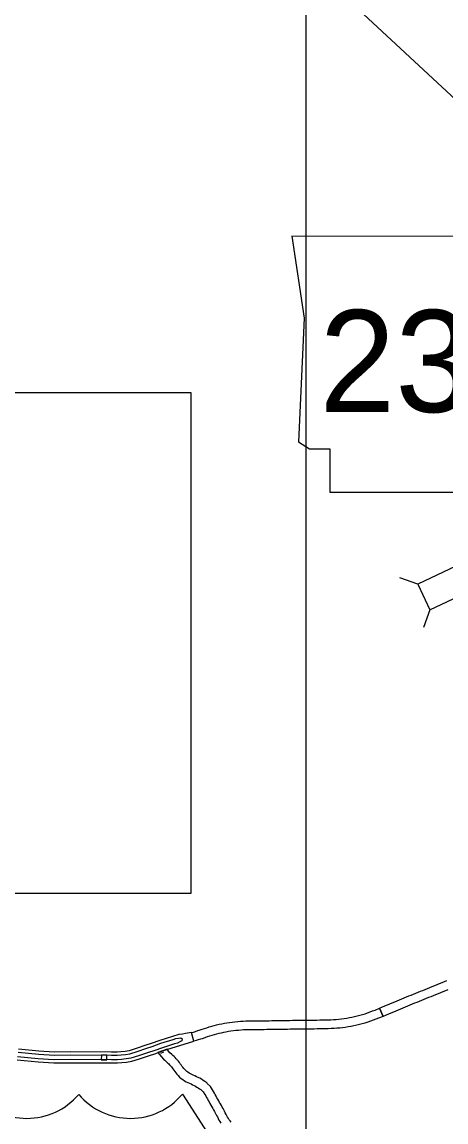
# Model space of a CAD drawing. Extents: x 77230 to 630905, y 790554 to 1662844.
# Drawn here: x 359694 to 371539, y 1497450 to 1528199 of the extents above; entities that cross this region are included whole.
import ezdxf

# ---------------------------------------------------------------- set-up
doc = ezdxf.new("R2010")
doc.units = 0
for name, color, linetype in [('Level 15', 7, 'Continuous'), ('Level 19', 7, 'Continuous'), ('Level 24', 7, 'Continuous'), ('Level 25', 7, 'Continuous'), ('Level 28', 7, 'Continuous'), ('Level 41', 7, 'Continuous')]:
    doc.layers.add(name, color=color, linetype=linetype)

msp = doc.modelspace()

# ---------------------------------------------------------------- linework, layer by layer
at = {"layer": 'Level 15'}
msp.add_line((363649, 1499402), (363567, 1499368), dxfattribs=at)
for points in [[(369782, 1500401), (369686, 1500632), (369766, 1500666), (369835, 1500696), (369904, 1500725), (369972, 1500754), (370040, 1500782), (370107, 1500810), (370174, 1500837), (370240, 1500864), (370306, 1500892), (370371, 1500918), (370437, 1500945), (370502, 1500972), (370568, 1500999), (370633, 1501026), (370698, 1501052), (370763, 1501077), (370827, 1501103), (370891, 1501130), (370956, 1501157), (371023, 1501184), (371090, 1501211), (371157, 1501238), (371224, 1501265), (371292, 1501292), (371360, 1501319), (371428, 1501347), (371497, 1501375), (371567, 1501403)], [(371592, 1501143), (371522, 1501115), (371453, 1501087), (371384, 1501060), (371316, 1501033), (371250, 1501006), (371183, 1500980), (371117, 1500953), (371052, 1500926), (370987, 1500899), (370922, 1500872), (370856, 1500845), (370791, 1500819), (370726, 1500794), (370662, 1500768), (370597, 1500741), (370532, 1500714), (370466, 1500687), (370401, 1500660), (370335, 1500633), (370269, 1500606), (370203, 1500579), (370136, 1500551), (370069, 1500523), (370001, 1500495), (369933, 1500466), (369865, 1500436), (369782, 1500401), (369793, 1500406)], [(368839, 1500367), (368913, 1500382), (368987, 1500398), (369060, 1500416), (369133, 1500435), (369206, 1500456), (369278, 1500478), (369350, 1500502), (369420, 1500527), (369490, 1500553), (369560, 1500580), (369686, 1500632), (369782, 1500401)], [(364496, 1499706), (364429, 1499947), (364481, 1499964), (364541, 1499983), (364605, 1500004), (364648, 1500017), (364728, 1500043), (364792, 1500064), (364858, 1500086), (364925, 1500106), (364993, 1500127), (365062, 1500146), (365132, 1500163), (365203, 1500180), (365275, 1500196), (365348, 1500210), (365421, 1500222), (365495, 1500234), (365570, 1500244), (365644, 1500253), (365720, 1500260), (365796, 1500267), (365871, 1500271), (365947, 1500275), (366022, 1500277), (366096, 1500279), (366171, 1500280), (366244, 1500280), (366316, 1500280), (366388, 1500280), (366459, 1500280), (366530, 1500281), (366600, 1500282), (366670, 1500284), (366742, 1500285), (366815, 1500287), (366888, 1500288), (366961, 1500288), (367034, 1500289), (367107, 1500290), (367180, 1500291), (367253, 1500292), (367349, 1500293), (367400, 1500294), (367475, 1500295), (367550, 1500295), (367625, 1500296), (367701, 1500297), (367777, 1500298), (367855, 1500299), (367932, 1500301), (368010, 1500302), (368088, 1500303), (368166, 1500305), (368243, 1500306), (368319, 1500309), (368395, 1500313), (368470, 1500318), (368545, 1500326), (368619, 1500333), (368693, 1500343), (368767, 1500354), (368842, 1500367)], [(369782, 1500401), (369652, 1500348), (369580, 1500320), (369506, 1500292), (369430, 1500265), (369353, 1500240), (369276, 1500217), (369199, 1500194), (369122, 1500174), (369044, 1500155), (368966, 1500137), (368888, 1500122)], [(359561, 1499184), (360143, 1499131), (360586, 1499102), (361049, 1499108), (362199, 1499100), (362362, 1499107), (362482, 1499112), (362612, 1499126), (362759, 1499149), (362977, 1499219), (363252, 1499308), (363401, 1499358), (363644, 1499445), (363983, 1499554), (364496, 1499706), (364429, 1499947)], [(364429, 1499947), (364264, 1499921), (364176, 1499909), (364078, 1499892), (363897, 1499841), (363547, 1499729), (363303, 1499641), (363158, 1499593), (362885, 1499505), (362690, 1499442), (362572, 1499424), (362459, 1499411), (362349, 1499406), (362194, 1499400), (361048, 1499408), (360594, 1499402), (360167, 1499430), (359599, 1499482)], [(368885, 1500121), (368807, 1500107), (368727, 1500095), (368648, 1500085), (368570, 1500077), (368491, 1500069), (368411, 1500063), (368330, 1500059), (368250, 1500056), (368171, 1500055), (368092, 1500053), (368014, 1500052), (367936, 1500051), (367858, 1500049), (367781, 1500048), (367704, 1500047), (367628, 1500046), (367552, 1500045), (367477, 1500045), (367403, 1500044), (367352, 1500043), (367256, 1500042), (367183, 1500041), (367110, 1500040), (367037, 1500039), (366964, 1500038), (366891, 1500038), (366819, 1500037), (366747, 1500036), (366676, 1500034), (366605, 1500032), (366533, 1500031), (366461, 1500030), (366388, 1500030), (366317, 1500030), (366245, 1500030), (366172, 1500030), (366100, 1500029), (366029, 1500027), (365957, 1500025), (365885, 1500022), (365814, 1500017), (365743, 1500011), (365672, 1500004), (365601, 1499996), (365531, 1499986), (365462, 1499976), (365393, 1499964), (365325, 1499951), (365258, 1499936), (365192, 1499921), (365127, 1499904), (365062, 1499886), (364997, 1499867), (364934, 1499847), (364870, 1499827), (364805, 1499805), (364724, 1499779), (364682, 1499765), (364618, 1499745), (364558, 1499726), (364496, 1499706)], [(364041, 1499658), (363958, 1499635), (363617, 1499526), (363373, 1499438), (363225, 1499388), (362951, 1499300), (362739, 1499232), (362601, 1499211), (362475, 1499196), (362358, 1499192), (362198, 1499185), (361049, 1499193), (360588, 1499187), (360150, 1499216), (359572, 1499269)], [(359589, 1499398), (360160, 1499346), (360592, 1499317), (361049, 1499323), (362196, 1499315), (362353, 1499321), (362465, 1499326), (362583, 1499339), (362709, 1499359), (362911, 1499424), (363185, 1499512), (363331, 1499561), (363575, 1499649), (363921, 1499760), (363992, 1499781), (364062, 1499796), (364133, 1499800), (364170, 1499770), (364155, 1499719), (364099, 1499689), (364041, 1499658)], [(362064, 1499316), (361914, 1499317), (361910, 1499187)], [(361910, 1499187), (362060, 1499186), (362064, 1499316)], [(363745, 1499482), (363493, 1499397), (363540, 1499336), (363595, 1499268), (363645, 1499207)], [(363823, 1499384), (363788, 1499426), (363745, 1499482)], [(365535, 1497445), (365506, 1497479), (365483, 1497512), (365461, 1497547), (365437, 1497587), (365416, 1497625), (365395, 1497664), (365374, 1497705), (365352, 1497748), (365330, 1497788), (365311, 1497824), (365289, 1497864), (365263, 1497911), (365240, 1497954), (365214, 1497999), (365189, 1498043), (365165, 1498086), (365141, 1498129), (365117, 1498174), (365092, 1498218), (365068, 1498260), (365042, 1498305), (365013, 1498353), (364957, 1498440), (364871, 1498523), (364854, 1498540), (364805, 1498580), (364757, 1498614), (364708, 1498644), (364659, 1498671), (364613, 1498693), (364569, 1498715), (364524, 1498737), (364479, 1498758), (364436, 1498778), (364397, 1498798), (364362, 1498818), (364330, 1498839), (364298, 1498864), (364267, 1498891), (364239, 1498918), (364212, 1498947), (364187, 1498979), (364162, 1499011), (364139, 1499044), (364115, 1499078), (364090, 1499114), (364062, 1499151), (364033, 1499185), (364005, 1499217), (363974, 1499250), (363941, 1499282), (363909, 1499311), (363877, 1499338), (363823, 1499384)], [(363645, 1499207), (363684, 1499175), (363714, 1499149), (363743, 1499124), (363770, 1499099), (363796, 1499075), (363819, 1499050), (363844, 1499021), (363867, 1498994), (363888, 1498967), (363910, 1498935), (363934, 1498900), (363961, 1498863), (363990, 1498825), (364022, 1498785), (364058, 1498745), (364098, 1498706), (364140, 1498670), (364183, 1498637), (364230, 1498605), (364279, 1498577), (364327, 1498553), (364373, 1498532), (364416, 1498512), (364459, 1498491), (364503, 1498469), (364544, 1498449), (364582, 1498428), (364619, 1498405), (364654, 1498380), (364687, 1498354), (364753, 1498295), (364756, 1498291), (364801, 1498221), (364826, 1498179), (364851, 1498136), (364875, 1498094), (364898, 1498053), (364922, 1498009), (364946, 1497965), (364971, 1497921), (364997, 1497875), (365022, 1497831), (365044, 1497792), (365069, 1497744), (365092, 1497705), (365110, 1497669), (365131, 1497631), (365152, 1497591), (365173, 1497549), (365196, 1497505), (365220, 1497463), (365248, 1497416)]]:
    msp.add_lwpolyline(points, dxfattribs=at)
at = {"layer": 'Level 19'}
for p, q in [((370751, 1512482), (370253, 1512659)), ((371090, 1511767), (370913, 1511269))]:
    msp.add_line(p, q, dxfattribs=at)
msp.add_lwpolyline([(371090, 1511767), (373237, 1512786), (372897, 1513501), (370751, 1512482)], close=True, dxfattribs=at)
at = {"layer": 'Level 24'}
msp.add_lwpolyline([(367232, 1522208), (367574, 1519924), (367422, 1516460), (367726, 1516270), (368297, 1516270), (368297, 1515052), (373094, 1515052), (373322, 1515547), (373246, 1516346), (373360, 1517259), (373779, 1517983), (374045, 1518516), (374426, 1519087), (374654, 1519696), (374845, 1520191), (375187, 1520609), (375263, 1520876), (375111, 1521066), (373931, 1521066), (374197, 1521599), (374236, 1521942), (374078, 1522205)], close=True, dxfattribs=at)
at = {"layer": 'Level 25'}
msp.add_line((364175, 1498228), (364953, 1497023), dxfattribs=at)
for centre, start, end in [((359834, 1499448), 220.075, 319.6701), ((362724, 1499448), 220.3299, 319.925)]:
    msp.add_arc(centre, 1896, start, end, dxfattribs=at)
at = {"layer": 'Level 28'}
msp.add_line((367630, 1481201), (367630, 1651480), dxfattribs=at)
at = {"layer": 'Level 41'}
msp.add_lwpolyline([(402194, 1497826), (353653, 1542880), (353653, 1542880)], dxfattribs=at)
msp.add_lwpolyline([(350409, 1517841), (364409, 1517841), (364409, 1503841), (350409, 1503841)], close=True, dxfattribs=at)

# ---------------------------------------------------------------- texts
at = {"layer": 'Level 24'}
msp.add_text('23W', height=2851.2, dxfattribs=at).set_placement((368003, 1517295))

doc.saveas('drawing.dxf')
